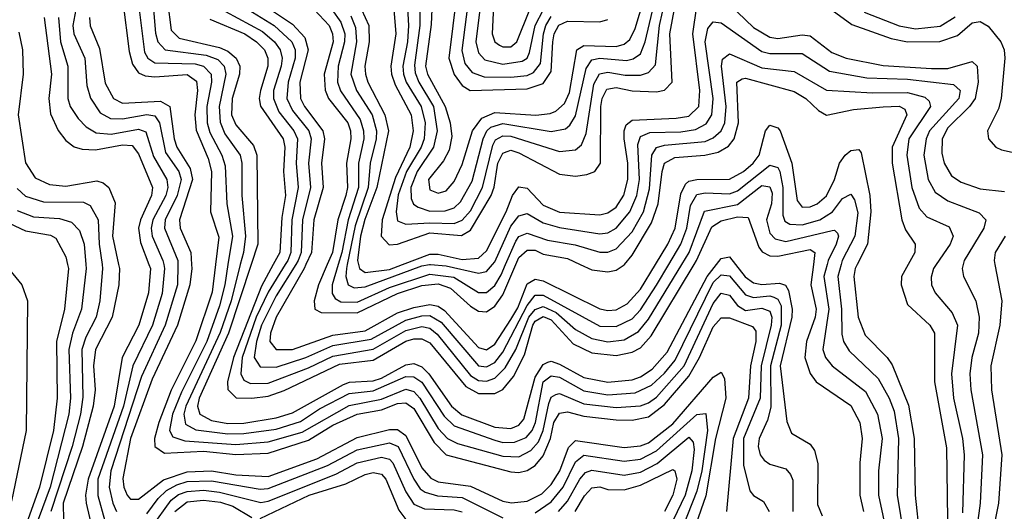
# Model space of a CAD drawing. Header units: inches. Extents: x 990535 to 1117859, y 769386 to 892122.
# Tile 817 of 1056: x 1046396 to 1048830, y 869390 to 870605. Entities that reach past the tile are written whole.
import ezdxf

# ---------------------------------------------------------------- set-up
doc = ezdxf.new("R2010")
doc.units = ezdxf.units.IN
doc.header["$MEASUREMENT"] = 0
doc.layers.add('B0846', color=7, linetype='Continuous')
doc.layers.add('B0847', color=7, linetype='Continuous')

msp = doc.modelspace()

# ---------------------------------------------------------------- linework, layer by layer
at = {"layer": 'B0846', "color": 5}
for points, elevation in [([(1046360.4, 870000), (1046401, 869950), (1046415.4, 869910), (1046411.7, 869590), (1046375.5, 869415.5)], 2880), ([(1046514.4, 870000), (1046516.7, 869990), (1046506.9, 869890), (1046486.6, 869810), (1046488.8, 869670), (1046479.8, 869590), (1046445.1, 869450), (1046408.8, 869348.8)], 2920), ([(1046559.7, 870000), (1046560.5, 869990), (1046549, 869890), (1046526.3, 869830), (1046517.5, 869790), (1046521.6, 869670), (1046517.4, 869630), (1046471.3, 869450), (1046442, 869370)], 2940), ([(1046599.6, 870000), (1046601, 869990), (1046593.8, 869910), (1046584.7, 869870), (1046559.3, 869820.7), (1046549.4, 869790), (1046552.3, 869672.3), (1046546.2, 869630), (1046525.8, 869550), (1046473, 869390)], 2960), ([(1046640.2, 870000), (1046642.4, 869990), (1046640.7, 869950), (1046624.9, 869870), (1046583.2, 869790), (1046578.2, 869750), (1046582.2, 869690), (1046577.7, 869650), (1046551.2, 869550), (1046503.1, 869410), (1046505, 869325.1)], 2980), ([(1046715.5, 870000), (1046719.4, 869990), (1046714.6, 869930), (1046690.4, 869850), (1046648.9, 869770), (1046629.5, 869650), (1046565.6, 869470), (1046559, 869430), (1046560.3, 869410), (1046574.6, 869350)], 3020), ([(1046751.9, 870000), (1046754.1, 869990), (1046748.5, 869928.5), (1046724.1, 869850), (1046676, 869750), (1046652.7, 869650), (1046589.4, 869470), (1046589, 869429), (1046606.8, 869366.8)], 3040), ([(1046786.7, 870000), (1046785.6, 869950), (1046755.6, 869850), (1046697.1, 869722.9), (1046621.2, 869490), (1046617.3, 869450), (1046625.9, 869410), (1046635.4, 869390)], 3060), ([(1046821, 870000), (1046821.7, 869990), (1046816.8, 869950), (1046785.9, 869850), (1046723, 869717), (1046669.8, 869570), (1046651.2, 869471.2), (1046653.2, 869450), (1046661.9, 869430), (1046670, 869420.4), (1046690, 869420.5), (1046751.8, 869468.2), (1046810, 869487.6), (1046870, 869490.1), (1046930, 869480.2), (1047010, 869476.4), (1047130, 869519.5), (1047230, 869572.7), (1047310, 869592.1), (1047330, 869592.5), (1047350, 869577.9), (1047390, 869497.9), (1047411.8, 869471.8), (1047430, 869463.1), (1047510, 869452), (1047590, 869415.7), (1047611.6, 869411.6), (1047650, 869415.1), (1047686.8, 869433.2), (1047710, 869456.4), (1047730.7, 869490), (1047752.3, 869547.7), (1047770, 869565.2), (1047890, 869548.3), (1047930, 869552), (1047950, 869559.7), (1048010, 869606.5), (1048110, 869721.6), (1048130, 869734.1), (1048138.4, 869718.4), (1048141.1, 869670), (1048115.9, 869570), (1048091.6, 869428.4), (1048060.9, 869339.1)], 3080), ([(1046879.7, 870000), (1046871.5, 869931.5), (1046831.5, 869811.5), (1046770.2, 869689.8), (1046739.5, 869610), (1046729.2, 869570), (1046730.1, 869550), (1046754.2, 869534.2), (1046850, 869539), (1046930, 869530.3), (1047010, 869534.2), (1047110, 869565.7), (1047170, 869602.7), (1047229.7, 869630.3), (1047290, 869641.2), (1047330, 869656.8), (1047350, 869658), (1047370, 869644.5), (1047420.3, 869560.3), (1047450, 869530.2), (1047610, 869487.7), (1047630, 869485.8), (1047650, 869490.7), (1047670, 869503.8), (1047690, 869527.7), (1047708.2, 869570), (1047716.2, 869610), (1047730, 869633), (1047750, 869635.9), (1047790, 869625.2), (1047870, 869616), (1047910, 869615.4), (1047950, 869623.7), (1047990, 869653.9), (1048050, 869724.2), (1048076.6, 869770), (1048110, 869845.8), (1048130, 869868.3), (1048150, 869867.9), (1048206.9, 869846.9), (1048215.2, 869835.2), (1048215.1, 869810), (1048202.4, 869750), (1048197.6, 869670), (1048159.4, 869570), (1048143.2, 869390)], 3120), ([(1046910.8, 870000), (1046902.9, 869950), (1046890, 869898.2), (1046858.9, 869810), (1046795.7, 869684.3), (1046773.6, 869630), (1046766.5, 869590), (1046774.3, 869574.3), (1046804.5, 869564.5), (1046930, 869555.4), (1047010, 869561.9), (1047094.1, 869585.9), (1047210, 869651.8), (1047290, 869667.7), (1047350, 869691.8), (1047370, 869686.2), (1047385.3, 869670), (1047430, 869594.8), (1047453.5, 869570), (1047478, 869558), (1047590, 869526.8), (1047630, 869525.1), (1047659.3, 869540.7), (1047678.1, 869561.9), (1047690.2, 869589.8), (1047703.5, 869656.5), (1047710, 869672.5), (1047721.5, 869678.5), (1047730, 869680.9), (1047790, 869656), (1047870, 869647.1), (1047930, 869650.7), (1047950, 869658.2), (1047970, 869672.6), (1048038, 869750), (1048110, 869903.4), (1048130, 869929.5), (1048150, 869924.6), (1048170, 869898.4), (1048190, 869886.2), (1048230, 869891.9), (1048250, 869884.4), (1048254.7, 869870), (1048253.4, 869850), (1048228.5, 869750), (1048225.8, 869670), (1048185.2, 869570), (1048184.6, 869504.6), (1048201, 869441), (1048209.7, 869429.7), (1048234.5, 869414.5), (1048248.3, 869390)], 3140), ([(1046941.3, 870000), (1046918.7, 869910), (1046891.8, 869831.8), (1046806.5, 869650), (1046801.8, 869630), (1046805.5, 869605.5), (1046831.3, 869591.3), (1046910, 869581.4), (1046950, 869582.1), (1047030, 869593.2), (1047090, 869612.2), (1047136.8, 869643.2), (1047210, 869681.1), (1047270, 869688.1), (1047350, 869722.9), (1047370, 869722.5), (1047390, 869709.2), (1047445.2, 869625.2), (1047470, 869601.1), (1047570, 869565.7), (1047590, 869560.6), (1047619.1, 869560.9), (1047647.4, 869572.6), (1047662.7, 869590), (1047671.2, 869610), (1047689.7, 869710), (1047710, 869725), (1047730, 869721.3), (1047790, 869687.7), (1047850, 869678.4), (1047917.3, 869682.7), (1047957.8, 869702.2), (1047990, 869731.8), (1048016.1, 869763.9), (1048110, 869955.6), (1048130, 869974.5), (1048150, 869971.8), (1048190, 869924.7), (1048210, 869918.4), (1048250, 869922.5), (1048259.6, 869919.6), (1048270, 869914.5), (1048277.7, 869897.7), (1048278.2, 869850), (1048252.1, 869750), (1048252.4, 869647.6), (1048244.6, 869615.4), (1048223.9, 869570), (1048221.6, 869550), (1048226.1, 869530), (1048236.3, 869516.3), (1048250, 869507), (1048290, 869495), (1048301.5, 869481.5), (1048307.2, 869467.2), (1048306.6, 869390)], 3160), ([(1046967.8, 870000), (1046912.3, 869830), (1046839.9, 869670), (1046835.8, 869650), (1046841.6, 869630), (1046870, 869614.6), (1046910, 869606.9), (1046950, 869608.4), (1047030, 869621.1), (1047070, 869633.8), (1047196.1, 869703.9), (1047210.8, 869709.2), (1047270, 869712.7), (1047290, 869719.1), (1047350, 869752.5), (1047370, 869755.5), (1047390, 869747.4), (1047407.1, 869730), (1047463.1, 869650), (1047488.5, 869628.5), (1047570, 869598.1), (1047610, 869594.6), (1047630, 869602.7), (1047641.9, 869618.1), (1047670, 869721.3), (1047690, 869753.2), (1047701.7, 869758.3), (1047710, 869761), (1047730, 869753.4), (1047790, 869720.5), (1047850, 869709.1), (1047910, 869715.1), (1047930, 869722.2), (1047959, 869741), (1047996.4, 869783.6), (1048095.2, 869970), (1048118.5, 870000)], 3180), ([(1047022.5, 870000), (1046993.8, 869946.2), (1046924.7, 869770), (1046909.3, 869710), (1046910.8, 869690.8), (1046931, 869671), (1046969.5, 869669.5), (1047010, 869674.8), (1047050, 869689.1), (1047186.3, 869753.7), (1047270, 869763.3), (1047350, 869810.4), (1047370, 869816.6), (1047390, 869816.7), (1047410, 869806.5), (1047498.3, 869698.3), (1047530, 869681.7), (1047570, 869680.9), (1047590, 869691.3), (1047616.3, 869723.7), (1047643.3, 869776.7), (1047664.2, 869850), (1047670, 869860), (1047690, 869871.6), (1047710, 869863), (1047764.3, 869804.3), (1047810, 869781.6), (1047870, 869774.8), (1047910, 869783.5), (1047930, 869794), (1047956.6, 869823.4), (1048062.7, 870000)], 3220), ([(1047052.3, 870000), (1047010, 869931.9), (1046980.8, 869870), (1046946.1, 869770), (1046942.3, 869730), (1046950, 869713.9), (1046966.2, 869706.2), (1047010, 869707), (1047110, 869744.9), (1047170, 869773.8), (1047270, 869790.6), (1047350, 869837), (1047390, 869846.4), (1047410, 869842.6), (1047427.8, 869827.8), (1047510, 869725.7), (1047530, 869713.7), (1047550, 869711.7), (1047570, 869718.9), (1047595.7, 869744.3), (1047622.4, 869790), (1047654.3, 869870), (1047670, 869889), (1047690, 869896.1), (1047721.6, 869881.6), (1047770, 869839.8), (1047810, 869816.8), (1047850, 869808.6), (1047890, 869813.8), (1047925.8, 869834.2), (1047950, 869864.6), (1048032.5, 870000)], 3240), ([(1047078.3, 870000), (1047030, 869922.6), (1046993.4, 869850), (1046981, 869810), (1046975.5, 869770), (1046990, 869747.3), (1047030, 869746.7), (1047102.9, 869770), (1047170, 869799.6), (1047264.5, 869815.5), (1047350, 869862.8), (1047390, 869873.4), (1047410, 869873.7), (1047437.5, 869857.5), (1047530, 869750), (1047550, 869746.9), (1047570, 869757.8), (1047590, 869783.5), (1047650, 869898.4), (1047670, 869924.2), (1047690, 869924.5), (1047830, 869847.7), (1047870, 869846.5), (1047910, 869865.5), (1047930, 869887.7), (1047970, 869949.1), (1048000.3, 870000)], 3260), ([(1047103.5, 870000), (1047098.9, 869990), (1047029.5, 869870), (1047015.9, 869830), (1047014.5, 869810), (1047029.7, 869789.7), (1047070, 869789.6), (1047170, 869825.4), (1047250, 869835.8), (1047330, 869880.3), (1047370, 869893.9), (1047410, 869901.1), (1047430, 869897.2), (1047446.1, 869886.1), (1047530, 869794.9), (1047550, 869789.4), (1047570, 869803.1), (1047610, 869864), (1047626.8, 869893.2), (1047650, 869951.9), (1047670, 869963.4), (1047690, 869959.4), (1047830, 869890.7), (1047850, 869886.2), (1047870, 869888), (1047897.1, 869902.9), (1047930, 869939.4), (1047967.3, 870000)], 3280), ([(1047156.2, 870000), (1047134.1, 869950), (1047123.7, 869910), (1047125.2, 869890), (1047141.2, 869881.2), (1047230, 869880.2), (1047330, 869928.3), (1047390, 869947.7), (1047430, 869952.3), (1047461.1, 869941.1), (1047510, 869897.1), (1047530, 869884.7), (1047550, 869882.9), (1047570, 869896.8), (1047590, 869924.8), (1047622.5, 870000)], 3320), ([(1047183.2, 870000), (1047168.3, 869950), (1047168.4, 869928.4), (1047176.1, 869916.1), (1047190, 869907.4), (1047230, 869906.9), (1047310, 869943.1), (1047410, 869975.9), (1047468.8, 869968.8), (1047530, 869930.8), (1047550, 869931.1), (1047570, 869948.4), (1047585.6, 869974.4), (1047596.8, 870000)], 3340), ([(1047205.5, 870000), (1047203.4, 869990), (1047202.3, 869970), (1047208.2, 869950), (1047222.3, 869942.3), (1047250, 869945), (1047390, 869996.6), (1047409.2, 870000)], 3360), ([(1047233.5, 870000), (1047236.1, 869990), (1047250, 869979.8), (1047310, 869987.6), (1047342.5, 870000)], 3380), ([(1047411.7, 870000), (1047450, 869996.7), (1047530, 869978.2), (1047550, 869982.9), (1047564.7, 870000)], 3360), ([(1047781.2, 870000), (1047810, 869986.6), (1047850, 869981.6), (1047870, 869986), (1047890, 869998.8), (1047891, 870000)], 3320), ([(1048165.1, 870000), (1048189.1, 869969.1), (1048210, 869954.4), (1048230, 869950.4), (1048274.1, 869954.1), (1048289.2, 869949.2), (1048295.9, 869935.9), (1048305.2, 869890), (1048304.8, 869870), (1048275.8, 869750), (1048291.8, 869611.8), (1048303.7, 869583.7), (1048350, 869555.8), (1048360.4, 869540.4), (1048368.6, 869508.6), (1048367.5, 869407.5), (1048379.1, 869379.1)], 3180), ([(1048357.9, 870000), (1048351.5, 869950), (1048364.5, 869890), (1048362.4, 869870), (1048340.3, 869810), (1048336.6, 869770), (1048350, 869730.7), (1048365, 869710), (1048450, 869651.9), (1048472.6, 869610), (1048478, 869570), (1048472.5, 869510), (1048472.8, 869430), (1048481.4, 869390)], 3220), ([(1048391.4, 870000), (1048383.3, 869970), (1048395.9, 869890), (1048380.7, 869790), (1048387.3, 869770), (1048404.1, 869750), (1048486.5, 869686.5), (1048516.6, 869630), (1048528, 869570), (1048519, 869490), (1048518.5, 869430), (1048540.1, 869330)], 3240), ([(1048426, 870000), (1048418.3, 869970), (1048426.9, 869890), (1048427.9, 869827.9), (1048432.1, 869810), (1048446.5, 869786.5), (1048518, 869718), (1048545, 869670), (1048557.4, 869637.4), (1048568.3, 869570), (1048564.7, 869430), (1048581.1, 869330)], 3260), ([(1048466, 870000), (1048460.9, 869990), (1048457.4, 869970), (1048468.2, 869870), (1048485.8, 869825.8), (1048540.3, 869770), (1048552.2, 869752.2), (1048592.7, 869652.7), (1048607.2, 869570), (1048609.2, 869430), (1048620.1, 869330)], 3280), ([(1048592, 870000), (1048575.3, 869970), (1048574.5, 869950), (1048590, 869901.1), (1048645.3, 869850), (1048656.8, 869830), (1048657.2, 869710), (1048687.1, 869547.1), (1048689.2, 869370)], 3320), ([(1048661.6, 870000), (1048654.7, 869990), (1048649, 869969), (1048649.7, 869950), (1048658.7, 869930), (1048700.8, 869880.8), (1048713.8, 869850), (1048698.9, 869730), (1048704.2, 869670), (1048726.6, 869570), (1048730.5, 869530), (1048726.6, 869386.6)], 3340), ([(1048728.1, 870000), (1048725.8, 869990), (1048728.7, 869970), (1048759.4, 869910), (1048767.6, 869870), (1048766.1, 869830), (1048749.6, 869770), (1048744.6, 869730), (1048746.7, 869690), (1048775.5, 869530), (1048769.6, 869410), (1048750.8, 869270)], 3360), ([(1048806.3, 870000), (1048823.8, 869910), (1048818.5, 869850), (1048796, 869750), (1048798.1, 869690), (1048823.3, 869530), (1048815.6, 869410), (1048787.5, 869270)], 3380), ([(1047670, 869386.4), (1047710, 869413.7), (1047739, 869450), (1047770, 869512.4), (1047790, 869529.3), (1047890, 869513.8), (1047930, 869519.2), (1047970, 869539.6), (1048070, 869629.6), (1048091.9, 869631.9), (1048096.4, 869590), (1048081.9, 869490), (1048070, 869439.7), (1048034.1, 869350)], 3060), ([(1046710, 869384.4), (1046738, 869422), (1046758.7, 869441.3), (1046784.2, 869455.8), (1046810, 869463.7), (1046870, 869465.7), (1046990, 869444.6), (1047010, 869446.3), (1047156.9, 869503.1), (1047230, 869542.4), (1047310, 869559.8), (1047331.6, 869550), (1047370, 869469.4), (1047386.2, 869446.2), (1047397.8, 869437.8), (1047428.5, 869428.5), (1047490, 869424.1), (1047590, 869374.1)], 3060), ([(1047727.6, 869390), (1047750, 869415), (1047780.1, 869470), (1047794.1, 869485.9), (1047810, 869491.9), (1047890, 869479.2), (1047930, 869487.1), (1047971.7, 869508.3), (1048050, 869573.5), (1048060.8, 869560.8), (1048063.2, 869543.2), (1048057.5, 869490), (1048040.4, 869430), (1048011.4, 869368.6)], 3040), ([(1046721.7, 869350), (1046770, 869417.9), (1046788.6, 869431.4), (1046810, 869439.5), (1046850, 869442.7), (1046890, 869437.9), (1046991.7, 869411.7), (1047010, 869415), (1047177.7, 869482.3), (1047230, 869510), (1047290, 869524.4), (1047310, 869519.3), (1047318.6, 869510), (1047350, 869438), (1047370, 869407.9), (1047396.2, 869396.2), (1047470, 869394), (1047490, 869389.1)], 3040), ([(1046990, 869372.3), (1047111.7, 869430), (1047202, 869458), (1047250, 869481.5), (1047270, 869486.1), (1047290, 869482.4), (1047300.9, 869470), (1047332.7, 869392.7), (1047350, 869369.8)], 3020), ([(1047768.8, 869390), (1047791.7, 869428.3), (1047810, 869448.3), (1047830, 869450.5), (1047850, 869444.3), (1047890, 869443.4), (1047930, 869454.8), (1048010, 869493.3), (1048015.6, 869490), (1048020.2, 869470), (1048010.2, 869430), (1047989.9, 869390)], 3020), ([(1046779.3, 869390), (1046810, 869413.3), (1046850, 869417.5), (1046892.5, 869412.5), (1046922.6, 869402.6), (1046970, 869374.7)], 3020)]:
    msp.add_lwpolyline(points, dxfattribs=dict(at, elevation=elevation))
at = {"layer": 'B0847', "color": 5}
for points, elevation in [([(1047570, 870710), (1047563.5, 870570), (1047570.3, 870550.3), (1047582, 870542), (1047590, 870537.6), (1047610, 870537.8), (1047624.5, 870550), (1047657.1, 870630)], 3580), ([(1047320.5, 870630), (1047325.5, 870570), (1047313.2, 870490), (1047314.9, 870470), (1047323.9, 870443.9), (1047363.5, 870370), (1047368.7, 870330), (1047360.2, 870290), (1047324.8, 870215.1), (1047291.5, 870110), (1047289.8, 870069.8), (1047308.8, 870048.8), (1047330, 870049.9), (1047410, 870078.1), (1047488.3, 870071.7), (1047510, 870084.5), (1047561.3, 870170), (1047569, 870191), (1047578.1, 870250), (1047590, 870275.2), (1047600.6, 870279.4), (1047610, 870282.3), (1047630, 870275.4), (1047730, 870223.2), (1047770, 870218.5), (1047797.9, 870222.1), (1047817.2, 870230), (1047831.5, 870250), (1047832.2, 870390), (1047835.6, 870410), (1047847.3, 870432.7), (1047870, 870437.6), (1047910, 870428.8), (1047970, 870426.5), (1047990, 870430.4), (1048008.4, 870450), (1048002.6, 870570), (1048024.8, 870690)], 3420), ([(1047354.3, 870634.3), (1047356.6, 870590), (1047354.2, 870550), (1047342.8, 870490), (1047344.3, 870470), (1047351.5, 870450), (1047388.6, 870390), (1047397.9, 870350), (1047395.5, 870310), (1047388.6, 870290), (1047352.4, 870230), (1047331.8, 870171.8), (1047326.6, 870130), (1047330, 870107.9), (1047350, 870099.2), (1047410, 870103.2), (1047470, 870101.2), (1047490, 870109.4), (1047510, 870132.5), (1047540.2, 870190), (1047565, 870295), (1047572.3, 870307.7), (1047590, 870317.9), (1047610, 870317.2), (1047730, 870278.9), (1047770, 870283.6), (1047784.5, 870295.5), (1047796.2, 870323.8), (1047814.8, 870445.2), (1047829.3, 870470.7), (1047850, 870475.3), (1047892.7, 870467.3), (1047930, 870467.7), (1047950, 870474.4), (1047967.1, 870493), (1047977.1, 870590), (1047999.5, 870690)], 3440), ([(1047384.9, 870650), (1047385.3, 870590), (1047372, 870492), (1047373.7, 870473.7), (1047382.9, 870450), (1047419, 870390), (1047427.9, 870330), (1047419, 870290), (1047378.1, 870230), (1047362.5, 870190), (1047363.2, 870163.2), (1047369.4, 870149.4), (1047381.2, 870141.2), (1047410, 870132), (1047447.5, 870132.5), (1047470, 870140.3), (1047485.3, 870154.7), (1047514.2, 870205.8), (1047541.8, 870310), (1047550.2, 870329.8), (1047560.7, 870339.3), (1047590, 870348.2), (1047710, 870328.2), (1047744.8, 870335.2), (1047755.9, 870344.1), (1047770, 870367.5), (1047796, 870484), (1047810, 870505.2), (1047830, 870509.3), (1047895.7, 870504.3), (1047912.2, 870507.8), (1047930, 870520.6), (1047942, 870550), (1047974.7, 870690)], 3460), ([(1047415.7, 870650), (1047413, 870593), (1047399.3, 870490), (1047403.9, 870470), (1047447.6, 870390), (1047459.8, 870350), (1047463.9, 870316.1), (1047457.8, 870282.2), (1047443.6, 870256.4), (1047406.4, 870210), (1047410, 870184.7), (1047430, 870176.1), (1047450, 870182.1), (1047470, 870204.6), (1047490, 870246.7), (1047515, 870330), (1047538.6, 870361.4), (1047570, 870375.5), (1047671.4, 870368.6), (1047707.4, 870372.6), (1047721.5, 870378.5), (1047742.4, 870397.6), (1047755.3, 870424.7), (1047772.7, 870530), (1047790, 870541.2), (1047870, 870538.7), (1047890, 870544.4), (1047904, 870556), (1047917.3, 870582.7), (1047949.2, 870690)], 3480), ([(1046650.8, 870650), (1046666.4, 870526.4), (1046674.5, 870494.5), (1046690, 870473.8), (1046706.1, 870466.1), (1046730, 870463.6), (1046809.5, 870469.5), (1046833.1, 870453.1), (1046835.2, 870430), (1046828.8, 870370), (1046832.2, 870332.2), (1046862.2, 870262.2), (1046870.4, 870230), (1046867.2, 870130), (1046887.8, 870067.8), (1046879.7, 870000)], 3120), ([(1046688.5, 870650), (1046704.7, 870524.7), (1046712.5, 870510), (1046730, 870497.9), (1046830, 870495.3), (1046850.1, 870490), (1046869.2, 870470), (1046869.9, 870450), (1046858.9, 870390), (1046859.4, 870350), (1046865.8, 870325.8), (1046895.9, 870270), (1046904, 870244), (1046907.9, 870150), (1046921.7, 870070), (1046910.8, 870000)], 3140), ([(1046725, 870650), (1046731.7, 870571.7), (1046737.4, 870550), (1046755.7, 870530), (1046857.2, 870517.2), (1046886, 870506), (1046901.7, 870490), (1046905.6, 870470), (1046888.7, 870390), (1046891.3, 870351.3), (1046903.1, 870323.1), (1046940.6, 870270), (1046944.7, 870250), (1046945.1, 870170), (1046954.4, 870070), (1046948.8, 870030), (1046941.3, 870000)], 3160), ([(1046761.6, 870650), (1046770, 870578.9), (1046790, 870558.8), (1046890, 870535.9), (1046910, 870527), (1046931.3, 870510), (1046940.1, 870490), (1046939.6, 870470), (1046920.9, 870410), (1046919.8, 870370), (1046930, 870344.9), (1046973.8, 870293.9), (1046981.9, 870270), (1046984.2, 870050), (1046967.8, 870000)], 3180), ([(1046928.7, 870650), (1047025.1, 870590), (1047068.8, 870550), (1047076.9, 870530), (1047077.1, 870510), (1047059.2, 870450), (1047056.5, 870410), (1047070, 870380.5), (1047110.6, 870330), (1047116, 870310), (1047109.9, 870250), (1047114.8, 870190), (1047094.9, 870110), (1047091.8, 870030), (1047084.5, 870010), (1047078.3, 870000)], 3260), ([(1046956.4, 870670), (1047070, 870593.7), (1047100.8, 870560.8), (1047109.2, 870530), (1047088.4, 870450), (1047090, 870410), (1047099.6, 870390), (1047145.6, 870330), (1047149.2, 870310), (1047141.9, 870250), (1047146.4, 870190), (1047123.3, 870110), (1047117, 870030), (1047103.5, 870000)], 3280), ([(1047476.1, 870670), (1047456.6, 870510), (1047470, 870468.9), (1047490, 870442.5), (1047509.6, 870429.6), (1047650, 870433.7), (1047690, 870446.7), (1047710, 870477), (1047713.6, 870550), (1047717.2, 870570), (1047728.7, 870591.3), (1047750, 870601.4), (1047830, 870599.3), (1047850, 870604.8)], 3520), ([(1047507.1, 870670), (1047488.9, 870528.9), (1047496.1, 870496.1), (1047514, 870474), (1047543.8, 870463.8), (1047610, 870463), (1047650, 870466.8), (1047666.1, 870473.9), (1047683.5, 870496.5), (1047690.6, 870570), (1047696.4, 870590), (1047710, 870612.6)], 3540), ([(1047538.1, 870670), (1047523.5, 870550), (1047530, 870522.5), (1047545.3, 870505.3), (1047590, 870494.8), (1047637.9, 870502.1), (1047650.1, 870509.9), (1047656.4, 870523.6), (1047669.7, 870590), (1047690.4, 870630)], 3560), ([(1046534.3, 870630), (1046527, 870590), (1046530, 870569.5), (1046556.7, 870510), (1046562, 870442), (1046570.8, 870410.8), (1046594.6, 870374.6), (1046620.5, 870360.5), (1046650, 870359.4), (1046710, 870370.7), (1046730, 870367), (1046741.1, 870350), (1046756.7, 870276.7), (1046789.4, 870230), (1046795.3, 870210), (1046785.5, 870170), (1046755.7, 870110), (1046753.6, 870090), (1046786.9, 870010), (1046786.7, 870000)], 3060), ([(1046904.6, 870624.6), (1046995.7, 870575.7), (1047026, 870550), (1047040.1, 870530), (1047044.5, 870510), (1047041.9, 870490), (1047023.5, 870430), (1047023.3, 870410), (1047036.7, 870376.7), (1047073.6, 870330), (1047082.3, 870310), (1047079, 870250), (1047084.1, 870190), (1047068.6, 870110), (1047065.8, 870030), (1047058.5, 870010), (1047052.3, 870000)], 3240), ([(1047124.1, 870630), (1047160.5, 870590), (1047169.2, 870570), (1047170.5, 870550), (1047148.9, 870470), (1047150.8, 870430.8), (1047159.2, 870410), (1047206.9, 870350), (1047213.3, 870330), (1047214.4, 870310), (1047204.1, 870250), (1047206.6, 870190), (1047202.3, 870170), (1047182.4, 870110), (1047169.5, 870030), (1047156.2, 870000)], 3320), ([(1047167.5, 870630), (1047190, 870598.5), (1047199.3, 870570), (1047198.9, 870550), (1047183.2, 870490), (1047181.6, 870450), (1047188.8, 870428.8), (1047237.9, 870357.9), (1047246.1, 870330), (1047246.2, 870310), (1047233.2, 870250), (1047233.5, 870190), (1047208.1, 870110), (1047192.1, 870030), (1047183.2, 870000)], 3340), ([(1047240.4, 870630), (1047258.6, 870590), (1047259.7, 870550), (1047249.2, 870490), (1047250.4, 870470), (1047256.5, 870450), (1047298.7, 870370), (1047307.9, 870330), (1047278.3, 870190), (1047248.9, 870111.1), (1047238.5, 870070), (1047230.9, 870010), (1047233.5, 870000)], 3380), ([(1047342.5, 870000), (1047410, 870025.7), (1047430, 870025.4), (1047490, 870012.5), (1047530, 870015.6), (1047550, 870033.8), (1047598.6, 870130), (1047614.1, 870170), (1047630, 870192.1), (1047650, 870188.4), (1047690, 870146.4), (1047730, 870129.3), (1047830, 870122.9), (1047850, 870127.3), (1047870, 870141.9), (1047888.8, 870171.2), (1047899.5, 870210), (1047899, 870250), (1047889.7, 870310), (1047889.8, 870330.2), (1047895.2, 870344.8), (1047910, 870356.3), (1048018.9, 870361.1), (1048050, 870366.7), (1048074.2, 870390), (1048077.2, 870430), (1048059.8, 870570), (1048070, 870637.9)], 3380), ([(1048150, 870642), (1048210, 870585.4), (1048250, 870561.8), (1048270, 870558.3), (1048330, 870567.6), (1048350, 870564.9), (1048403.6, 870523.6), (1048438.5, 870510), (1048530, 870491.9), (1048650, 870484.1), (1048690, 870484.3), (1048750, 870501.4), (1048762.4, 870490), (1048764.6, 870450), (1048757.5, 870410), (1048743.6, 870390), (1048690, 870337.2), (1048676.4, 870310), (1048675, 870275), (1048680.7, 870250), (1048699.2, 870219.2), (1048723.4, 870203.4), (1048770, 870187.1), (1048830, 870180.3)], 3380), ([(1048395.2, 870635.2), (1048453.1, 870593.1), (1048550, 870558.6), (1048590.2, 870550.2), (1048670, 870551.1), (1048714, 870566), (1048750, 870597), (1048770, 870600.1), (1048790, 870588.8), (1048821.4, 870550), (1048829.6, 870530), (1048831, 870510), (1048822.1, 870410), (1048815.2, 870384.8), (1048787.8, 870330), (1048790.6, 870310), (1048808.9, 870290), (1048822.9, 870282.9), (1048904.8, 870264.8)], 3420), ([(1046456.5, 870610), (1046474.4, 870470), (1046468.2, 870410), (1046471.9, 870371.9), (1046490.7, 870330.7), (1046510, 870306.6), (1046530.5, 870290.5), (1046550, 870284.9), (1046583.5, 870283.5), (1046650, 870295.3), (1046673.7, 870293.7), (1046690, 870273), (1046724.4, 870190), (1046722.1, 870170), (1046694.5, 870110), (1046689.9, 870090), (1046694.3, 870054.3), (1046715.5, 870000)], 3020), ([(1046492.2, 870610), (1046497.1, 870550), (1046515, 870490), (1046515, 870410), (1046521, 870390), (1046540.5, 870360.5), (1046560.2, 870340.2), (1046585.1, 870325.1), (1046621.7, 870321.7), (1046690, 870334.4), (1046708, 870328), (1046727, 870267), (1046759.5, 870210), (1046762.1, 870190), (1046756.9, 870170), (1046724.7, 870110), (1046720.5, 870090), (1046723.1, 870070), (1046749.7, 870010), (1046751.9, 870000)], 3040), ([(1046568.2, 870610), (1046569.9, 870589.9), (1046593.6, 870533.6), (1046607.5, 870447.5), (1046627.9, 870410), (1046650, 870398.2), (1046743.8, 870403.8), (1046766.8, 870390), (1046777.4, 870310), (1046784.4, 870290), (1046817.2, 870237.2), (1046823.2, 870210), (1046790.6, 870110), (1046792.5, 870090), (1046819, 870030), (1046821, 870000)], 3080), ([(1046866.3, 870606.3), (1046952.6, 870570), (1046981.5, 870550), (1047000.7, 870530), (1047009.5, 870510), (1047009.5, 870490), (1046991.2, 870430), (1046988.2, 870410), (1046991.3, 870391.3), (1047047.3, 870310), (1047051.6, 870290), (1047048.3, 870230), (1047053.1, 870170), (1047043.8, 870116.2), (1047038.6, 870030), (1047022.5, 870000)], 3220), ([(1047214.4, 870614.4), (1047225.8, 870585.8), (1047228.1, 870550), (1047214.4, 870470), (1047228.6, 870430), (1047266.8, 870370), (1047277.7, 870330), (1047277, 870310), (1047262.1, 870250), (1047257.1, 870190), (1047224.8, 870095.2), (1047205.5, 870000)], 3360), ([(1048483.1, 870623.1), (1048570, 870589.3), (1048610, 870582.2), (1048671, 870589), (1048708.1, 870611.9)], 3440), ([(1047564.7, 870000), (1047570, 870006.2), (1047610, 870094.9), (1047630, 870120.1), (1047650, 870126.1), (1047690, 870102.9), (1047730, 870091.3), (1047830, 870075.4), (1047850, 870078.2), (1047870, 870089.6), (1047904, 870130), (1047921, 870170), (1047928, 870210), (1047924, 870296), (1047930, 870315.8), (1047953.8, 870326.2), (1048030, 870327.6), (1048066.2, 870333.8), (1048092.5, 870347.6), (1048106.8, 870370), (1048109.8, 870410), (1048090.2, 870549.8), (1048097, 870583), (1048110, 870599.3), (1048130, 870597.1), (1048230, 870526.3), (1048250, 870520.9), (1048330, 870521), (1048397.7, 870477.7), (1048490, 870461.4), (1048590, 870457.5), (1048704.3, 870444.3), (1048720.4, 870430), (1048717.1, 870410), (1048645.1, 870330), (1048636.1, 870310), (1048630.5, 870270), (1048641.7, 870210), (1048658.8, 870178.8), (1048690, 870157.2), (1048767.7, 870127.7), (1048783.8, 870110), (1048778.9, 870090), (1048730.4, 870010), (1048728.1, 870000)], 3360), ([(1046393.9, 870573.9), (1046402.5, 870530), (1046404.6, 870470), (1046392.3, 870370), (1046410, 870251.3), (1046433.9, 870213.9), (1046470, 870197.3), (1046510, 870193.4), (1046586.7, 870206.7), (1046601.9, 870201.9), (1046616.1, 870190), (1046632.3, 870152.3), (1046625, 870070), (1046640.2, 870000)], 2980), ([(1047596.8, 870000), (1047622.1, 870057.9), (1047630, 870068.9), (1047650, 870077.4), (1047700.3, 870060.3), (1047768.6, 870048.6), (1047829.9, 870030.1), (1047850, 870030.8), (1047870, 870038.5), (1047910, 870081), (1047938, 870130), (1047953, 870187), (1047958.3, 870270), (1047970, 870288.8), (1047990, 870294.4), (1048090, 870304), (1048110, 870312.6), (1048129.8, 870330.2), (1048138.5, 870350), (1048142, 870390), (1048130.4, 870489.6), (1048132.9, 870507.1), (1048150, 870520.1), (1048230, 870485.9), (1048310, 870476.8), (1048390, 870431), (1048504, 870424), (1048590, 870425.2), (1048633.4, 870413.4), (1048643.5, 870403.5), (1048646.8, 870390), (1048593.5, 870310), (1048588.5, 870270), (1048600.7, 870190), (1048618.9, 870138.9), (1048638.1, 870118.1), (1048693.4, 870093.4), (1048703.4, 870070), (1048695.9, 870050), (1048661.6, 870000)], 3340), ([(1047891, 870000), (1047910, 870022.7), (1047957.5, 870102.5), (1047973.7, 870150), (1047983.6, 870230), (1047990, 870250.3), (1048015.4, 870264.6), (1048089.8, 870270.2), (1048122.2, 870277.8), (1048147.9, 870292.1), (1048161.9, 870310), (1048172.6, 870350), (1048168.3, 870450), (1048181.3, 870458.7), (1048190, 870460.5), (1048310, 870427.5), (1048339.2, 870410), (1048370, 870380.1), (1048390, 870368.7), (1048457, 870383), (1048530, 870389.7), (1048570, 870391), (1048583.4, 870383.4), (1048588.9, 870370), (1048552.3, 870290), (1048552.3, 870250), (1048576.2, 870110), (1048585.7, 870085.7), (1048608.9, 870050), (1048608.6, 870030), (1048592, 870000)], 3320), ([(1047967.3, 870000), (1047998.1, 870050), (1048016.3, 870090), (1048030, 870174.6), (1048041.4, 870198.6), (1048050, 870206.2), (1048070, 870210), (1048150, 870210.8), (1048184.9, 870230), (1048208.8, 870250), (1048223.5, 870270), (1048239.5, 870330), (1048250, 870344.3), (1048270, 870337.9), (1048275.9, 870330), (1048304.3, 870250), (1048317.7, 870157.7), (1048330, 870142), (1048350, 870142.8), (1048366.9, 870150), (1048390, 870169.4), (1048409.8, 870210), (1048422.5, 870250), (1048436.1, 870270), (1048450, 870281.8), (1048470, 870284.1), (1048475.6, 870275.6), (1048497.1, 870170), (1048499.5, 870130), (1048491.2, 870050), (1048466, 870000)], 3280), ([(1048000.3, 870000), (1048030.1, 870050), (1048045.3, 870090), (1048054, 870146), (1048070, 870172.6), (1048090, 870177.1), (1048150, 870174.2), (1048170, 870181.9), (1048250, 870245.3), (1048270, 870239.9), (1048274.4, 870230), (1048281.9, 870190), (1048282.2, 870122.2), (1048287.3, 870107.3), (1048299.8, 870099.8), (1048330, 870097.8), (1048373.4, 870110), (1048404.7, 870130), (1048430, 870163.1), (1048450, 870173.7), (1048459.4, 870159.4), (1048467.5, 870127.5), (1048460.3, 870070), (1048428.6, 870010), (1048426, 870000)], 3260), ([(1046390, 870187.8), (1046410, 870168.8), (1046454.8, 870154.8), (1046553.8, 870153.8), (1046570, 870145.4), (1046590.3, 870110), (1046592.6, 870050), (1046599.6, 870000)], 2960), ([(1048032.5, 870000), (1048050.7, 870030), (1048088.5, 870131.5), (1048170, 870148), (1048230, 870195), (1048250, 870191.6), (1048255.9, 870175.9), (1048254.5, 870150), (1048242.1, 870110), (1048250, 870077.5), (1048263.3, 870063.3), (1048290, 870056.5), (1048403.8, 870083.8), (1048410, 870084.4), (1048417.5, 870077.5), (1048419.9, 870070), (1048414.4, 870050), (1048394.1, 870010), (1048391.4, 870000)], 3240), ([(1046390, 870133.1), (1046430, 870117.8), (1046494, 870114), (1046524.3, 870104.3), (1046544, 870084), (1046555.6, 870050), (1046559.7, 870000)], 2940), ([(1048062.7, 870000), (1048068.7, 870010), (1048107.1, 870092.9), (1048130, 870107.8), (1048170, 870117.3), (1048196.3, 870116.3), (1048223.1, 870043.1), (1048231.2, 870031.2), (1048250, 870021.4), (1048270, 870020.5), (1048350, 870037.3), (1048361.7, 870030), (1048357.9, 870000)], 3220), ([(1046370, 870102.1), (1046410, 870083), (1046472.2, 870072.2), (1046485.3, 870065.3), (1046510, 870018.6), (1046514.4, 870000)], 2920), ([(1048831.6, 870070), (1048807.4, 870030), (1048804.4, 870010), (1048806.3, 870000)], 3380), ([(1047622.5, 870000), (1047630, 870017.4), (1047650, 870035.7), (1047670, 870035), (1047690, 870025.4), (1047750, 870014.5), (1047781.2, 870000)], 3320), ([(1048118.5, 870000), (1048130, 870014.7), (1048150, 870019.3), (1048165.1, 870000)], 3180), ([(1047409.2, 870000), (1047410, 870000.1), (1047411.7, 870000)], 3360)]:
    msp.add_lwpolyline(points, dxfattribs=dict(at, elevation=elevation))

doc.saveas('drawing.dxf')
